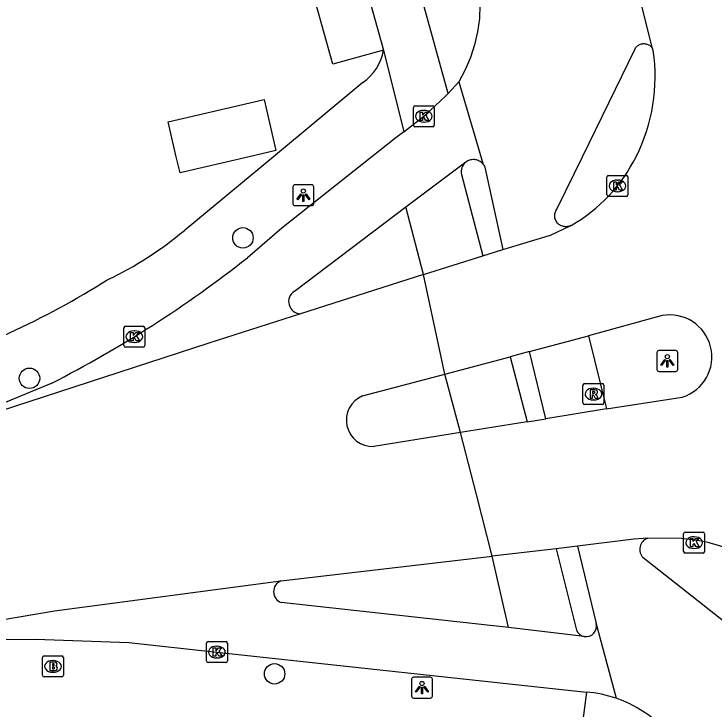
# Model space of a CAD drawing. Extents: x 158038 to 159242, y 380133 to 381214.
# Drawn here: x 159013.53 to 159047.04, y 380973.52 to 381006.83 of the extents above; entities that cross this region are included whole.
import ezdxf

# ---------------------------------------------------------------- set-up
doc = ezdxf.new("R2010")
doc.units = 0
for name, color, linetype in [('IMGEO_Boom', 7, 'Continuous'), ('IMGEO_Brandkraan', 7, 'Continuous'), ('IMGEO_Fietspad_gesloten', 7, 'Continuous'), ('IMGEO_Fietspad_open', 7, 'Continuous'), ('IMGEO_Kolk', 7, 'Continuous'), ('IMGEO_Lichtpunt', 7, 'Continuous'), ('IMGEO_Pand', 7, 'Continuous'), ('IMGEO_Rijbaan_lokaal_gesloten', 7, 'Continuous'), ('IMGEO_Rioolput', 7, 'Continuous'), ('IMGEO_Voetpad_gesloten', 7, 'Continuous'), ('IMGEO_Voetpad_open', 7, 'Continuous')]:
    doc.layers.add(name, color=color, linetype=linetype)

msp = doc.modelspace()

# ---------------------------------------------------------------- linework, layer by layer
at = {"layer": 'IMGEO_Boom'}
for centre in [(159024.488, 380996.115), (159014.269, 380989.392), (159026.003, 380975.245)]:
    msp.add_circle(centre, 0.489, dxfattribs=at)
at = {"layer": 'IMGEO_Brandkraan'}
for p, q in [((159014.891, 380975.177), (159014.891, 380976.029)), ((159014.966, 380976.103), (159015.818, 380976.103)), ((159015.379, 380975.883), (159015.404, 380975.883)), ((159015.892, 380976.029), (159015.892, 380975.177)), ((159015.402, 380975.323), (159015.377, 380975.323)), ((159015.818, 380975.103), (159014.966, 380975.103))]:
    msp.add_line(p, q, dxfattribs=at)
for points in [[(159014.891, 380975.177), (159014.891, 380976.029)], [(159014.966, 380976.103), (159015.818, 380976.103)], [(159015.892, 380976.029), (159015.892, 380975.177)], [(159015.239, 380975.803), (159015.239, 380975.403), (159015.452, 380975.403)], [(159015.47, 380975.803), (159015.239, 380975.803)], [(159015.418, 380975.722), (159015.364, 380975.722), (159015.364, 380975.646)], [(159015.364, 380975.646), (159015.417, 380975.646)], [(159015.426, 380975.57), (159015.364, 380975.57), (159015.364, 380975.489)], [(159015.364, 380975.489), (159015.426, 380975.489)], [(159015.818, 380975.103), (159014.966, 380975.103)]]:
    msp.add_lwpolyline(points, dxfattribs=at)
for centre, radius, start, end in [((159014.968, 380976.027), 0.0765, 91.552, 178.448), ((159014.968, 380976.027), 0.0765, 91.552, 178.448), ((159015.816, 380976.027), 0.0765, 1.552, 88.448), ((159015.816, 380976.027), 0.0765, 1.552, 88.448), ((159015.419, 380975.684), 0.0379, 267.8285, 90.9355), ((159015.427, 380975.529), 0.0404, 269.8759, 90.5077), ((159015.474, 380975.658), 0.145, 59.4692, 91.5367), ((159015.499, 380975.705), 0.0922, 285.5137, 58.1501), ((159015.504, 380975.513), 0.105, 301.3115, 78.989), ((159015.458, 380975.654), 0.251, 268.6676, 293.5347), ((159014.968, 380975.179), 0.0765, 181.552, 268.448), ((159014.968, 380975.179), 0.0765, 181.552, 268.448), ((159015.816, 380975.179), 0.0765, 271.552, 358.448), ((159015.816, 380975.179), 0.0765, 271.552, 358.448)]:
    msp.add_arc(centre, radius, start, end, dxfattribs=at)
for centre, major_axis, ratio, start_param, end_param in [((159015.378, 380975.603), (-0.387, 0.002), 0.722429, 4.712389, 7.853982), ((159015.403, 380975.603), (-0.39, 0.002), 0.717154, 1.570796, 4.712389)]:
    msp.add_ellipse(centre, major_axis=major_axis, ratio=ratio, start_param=start_param, end_param=end_param, dxfattribs=at)
at = {"layer": 'IMGEO_Fietspad_gesloten'}
for points in [[(159014.301, 381085.657), (159015.446, 381081.401), (159018.513, 381070.189), (159023.119, 381054.153), (159026.239, 381042.726), (159030.463, 381027.734), (159035.693, 381008.668), (159035.719, 381008.531), (159035.805, 381007.895), (159035.834, 381007.255), (159035.806, 381006.615), (159035.721, 381005.98), (159035.579, 381005.355), (159035.382, 381004.745), (159035.131, 381004.155), (159034.829, 381003.59)], [(159040.155, 380996.692), (159040.111, 380996.675), (159040.065, 380996.662), (159040.019, 380996.654), (159039.972, 380996.649), (159039.924, 380996.649), (159039.877, 380996.652), (159039.831, 380996.661), (159039.785, 380996.673), (159039.74, 380996.689), (159039.697, 380996.709), (159039.657, 380996.733), (159039.618, 380996.761), (159039.582, 380996.791), (159039.549, 380996.825), (159039.519, 380996.862), (159039.493, 380996.901), (159039.47, 380996.943), (159039.451, 380996.986), (159039.435, 380997.031), (159039.424, 380997.077), (159039.417, 380997.124), (159039.415, 380997.171), (159039.416, 380997.218), (159039.422, 380997.265), (159039.432, 380997.312), (159039.446, 380997.357), (159039.464, 380997.401), (159039.486, 380997.443), (159039.511, 380997.483), (159039.54, 380997.52), (159040.746, 381000), (159043.26, 381005.17), (159043.284, 381005.207), (159043.311, 381005.241), (159043.341, 381005.273), (159043.373, 381005.302), (159043.409, 381005.329), (159043.446, 381005.352), (159043.485, 381005.371), (159043.526, 381005.387), (159043.568, 381005.399), (159043.612, 381005.408), (159043.655, 381005.412), (159043.699, 381005.413), (159043.743, 381005.409), (159043.786, 381005.402), (159043.829, 381005.391), (159043.87, 381005.376), (159043.91, 381005.358), (159043.948, 381005.336), (159043.984, 381005.311), (159044.017, 381005.282), (159044.048, 381005.251), (159044.076, 381005.217), (159044.101, 381005.181)], [(159034.829, 381003.59), (159034.321, 381003.032)], [(159034.829, 381003.59), (159035.997, 380999.634)], [(159032.195, 381001.198), (159033.23, 381002.003), (159034.19, 381002.896), (159034.321, 381003.032)], [(159032.195, 381001.198), (159031.812, 381000.898), (159030.666, 381000), (159026.347, 380996.575), (159024.699, 380995.163)], [(159032.281, 380997.595), (159035.153, 380999.747)], [(159035.153, 380999.747), (159035.165, 380999.756), (159035.208, 380999.787), (159035.253, 380999.813), (159035.3, 380999.835), (159035.349, 380999.852), (159035.4, 380999.866), (159035.451, 380999.874), (159035.503, 380999.878), (159035.555, 380999.878), (159035.607, 380999.872), (159035.658, 380999.863), (159035.708, 380999.848), (159035.757, 380999.829), (159035.804, 380999.806), (159035.848, 380999.779), (159035.89, 380999.748), (159035.929, 380999.713), (159035.965, 380999.675), (159035.997, 380999.634)], [(159035.997, 380999.634), (159036.026, 380999.59), (159036.05, 380999.544), (159036.07, 380999.496), (159036.93, 380995.562)], [(159026.951, 380993.562), (159032.281, 380997.595)], [(159041.038, 380991.422), (159041.889, 380987.927)], [(159038.989, 380987.459), (159038.203, 380990.67)], [(159015.309, 380989.15), (159009.23, 380986.636)]]:
    msp.add_lwpolyline(points, dxfattribs=at)
for centre, radius, start, end in [((158989.422, 381039.914), 56.984, 297.0193, 308.2486), ((159027.259, 380993.066), 0.584, 121.8402, 268.8137)]:
    msp.add_arc(centre, radius, start, end, dxfattribs=at)
at = {"layer": 'IMGEO_Fietspad_open'}
for points in [[(159040.506, 380981.354), (159041.397, 380977.659)], [(159051.767, 380974.405), (159043.654, 380980.797)], [(159037.197, 380977.47), (159026.314, 380978.655)], [(159041.397, 380977.659), (159041.403, 380977.643), (159042.352, 380974.075)], [(159040.82, 380977.034), (159037.197, 380977.47)], [(159004.643, 380976.431), (159010.036, 380976.868), (159014.562, 380976.906), (159019.024, 380976.753), (159023.241, 380976.29), (159040.93, 380974.371)]]:
    msp.add_lwpolyline(points, dxfattribs=at)
for centre, radius, start, end in [((159044.05, 380981.201), 0.566, 107.4089, 225.5492), ((159026.516, 380979.179), 0.561, 113.1045, 248.8786), ((159040.916, 380977.524), 0.499, 258.8729, 15.7007), ((159040.449, 380968.496), 5.894, 71.164, 85.3187), ((159040.451, 380968.505), 5.885, 16.36, 71.1564)]:
    msp.add_arc(centre, radius, start, end, dxfattribs=at)
at = {"layer": 'IMGEO_Kolk'}
for p, q in [((159032.648, 381001.509), (159032.648, 381002.361)), ((159032.723, 381002.435), (159033.575, 381002.435)), ((159033.649, 381002.361), (159033.649, 381001.509)), ((159033.136, 381002.215), (159033.161, 381002.215)), ((159033.575, 381001.435), (159032.723, 381001.435)), ((159033.159, 381001.655), (159033.134, 381001.655)), ((159041.918, 380998.177), (159041.918, 380999.029)), ((159041.993, 380999.103), (159042.845, 380999.103)), ((159042.919, 380999.029), (159042.919, 380998.177)), ((159042.406, 380998.883), (159042.431, 380998.883)), ((159042.429, 380998.323), (159042.404, 380998.323)), ((159042.845, 380998.103), (159041.993, 380998.103)), ((159018.787, 380990.959), (159018.787, 380991.811)), ((159018.862, 380991.885), (159019.714, 380991.885)), ((159019.275, 380991.665), (159019.3, 380991.665)), ((159019.788, 380991.811), (159019.788, 380990.959)), ((159019.298, 380991.105), (159019.273, 380991.105)), ((159019.714, 380990.885), (159018.862, 380990.885)), ((159045.588, 380981.1), (159045.588, 380981.952)), ((159045.663, 380982.026), (159046.515, 380982.026)), ((159046.589, 380981.952), (159046.589, 380981.1)), ((159046.076, 380981.806), (159046.101, 380981.806)), ((159046.099, 380981.246), (159046.074, 380981.246)), ((159046.515, 380981.026), (159045.663, 380981.026)), ((159022.74, 380975.863), (159022.74, 380976.715)), ((159022.815, 380976.789), (159023.667, 380976.789)), ((159023.228, 380976.569), (159023.253, 380976.569)), ((159023.741, 380976.715), (159023.741, 380975.863)), ((159023.251, 380976.009), (159023.226, 380976.009)), ((159023.667, 380975.789), (159022.815, 380975.789))]:
    msp.add_line(p, q, dxfattribs=at)
for points in [[(159032.648, 381001.509), (159032.648, 381002.361)], [(159032.723, 381002.435), (159033.575, 381002.435)], [(159033.649, 381002.361), (159033.649, 381001.509)], [(159032.969, 381002.135), (159033.092, 381002.135), (159033.092, 381001.984), (159033.222, 381002.135), (159033.386, 381002.135), (159033.24, 381001.984), (159033.393, 381001.735), (159033.241, 381001.735), (159033.156, 381001.899), (159033.092, 381001.832), (159033.092, 381001.735), (159032.969, 381001.735), (159032.969, 381002.135)], [(159033.575, 381001.435), (159032.723, 381001.435)], [(159041.918, 380998.177), (159041.918, 380999.029)], [(159041.993, 380999.103), (159042.845, 380999.103)], [(159042.919, 380999.029), (159042.919, 380998.177)], [(159042.239, 380998.803), (159042.362, 380998.803), (159042.362, 380998.652), (159042.492, 380998.803), (159042.656, 380998.803), (159042.51, 380998.652), (159042.663, 380998.403), (159042.511, 380998.403), (159042.426, 380998.567), (159042.362, 380998.5), (159042.362, 380998.403), (159042.239, 380998.403), (159042.239, 380998.803)], [(159042.845, 380998.103), (159041.993, 380998.103)], [(159018.787, 380990.959), (159018.787, 380991.811)], [(159018.862, 380991.885), (159019.714, 380991.885)], [(159019.788, 380991.811), (159019.788, 380990.959)], [(159019.108, 380991.585), (159019.231, 380991.585), (159019.231, 380991.434), (159019.361, 380991.585), (159019.525, 380991.585), (159019.379, 380991.434), (159019.532, 380991.185), (159019.38, 380991.185), (159019.295, 380991.349), (159019.231, 380991.282), (159019.231, 380991.185), (159019.108, 380991.185), (159019.108, 380991.585)], [(159019.714, 380990.885), (159018.862, 380990.885)], [(159045.588, 380981.1), (159045.588, 380981.952)], [(159045.663, 380982.026), (159046.515, 380982.026)], [(159046.589, 380981.952), (159046.589, 380981.1)], [(159045.909, 380981.726), (159046.032, 380981.726), (159046.032, 380981.575), (159046.162, 380981.726), (159046.326, 380981.726), (159046.18, 380981.575), (159046.333, 380981.326), (159046.181, 380981.326), (159046.096, 380981.49), (159046.032, 380981.423), (159046.032, 380981.326), (159045.909, 380981.326), (159045.909, 380981.726)], [(159046.515, 380981.026), (159045.663, 380981.026)], [(159022.74, 380975.863), (159022.74, 380976.715)], [(159022.815, 380976.789), (159023.667, 380976.789)], [(159023.741, 380976.715), (159023.741, 380975.863)], [(159023.061, 380976.489), (159023.184, 380976.489), (159023.184, 380976.338), (159023.314, 380976.489), (159023.478, 380976.489), (159023.332, 380976.338), (159023.485, 380976.089), (159023.333, 380976.089), (159023.248, 380976.253), (159023.184, 380976.186), (159023.184, 380976.089), (159023.061, 380976.089), (159023.061, 380976.489)], [(159023.667, 380975.789), (159022.815, 380975.789)]]:
    msp.add_lwpolyline(points, dxfattribs=at)
for centre, start, end in [((159032.725, 381002.359), 91.552, 178.448), ((159032.725, 381002.359), 91.552, 178.448), ((159033.573, 381002.359), 1.552, 88.448), ((159033.573, 381002.359), 1.552, 88.448), ((159032.725, 381001.511), 181.552, 268.448), ((159032.725, 381001.511), 181.552, 268.448), ((159033.573, 381001.511), 271.552, 358.448), ((159033.573, 381001.511), 271.552, 358.448), ((159041.995, 380999.027), 91.552, 178.448), ((159041.995, 380999.027), 91.552, 178.448), ((159042.843, 380999.027), 1.552, 88.448), ((159042.843, 380999.027), 1.552, 88.448), ((159041.995, 380998.179), 181.552, 268.448), ((159041.995, 380998.179), 181.552, 268.448), ((159042.843, 380998.179), 271.552, 358.448), ((159042.843, 380998.179), 271.552, 358.448), ((159018.864, 380991.809), 91.552, 178.448), ((159018.864, 380991.809), 91.552, 178.448), ((159019.712, 380991.809), 1.552, 88.448), ((159019.712, 380991.809), 1.552, 88.448), ((159018.864, 380990.961), 181.552, 268.448), ((159018.864, 380990.961), 181.552, 268.448), ((159019.712, 380990.961), 271.552, 358.448), ((159019.712, 380990.961), 271.552, 358.448), ((159045.665, 380981.95), 91.552, 178.448), ((159045.665, 380981.95), 91.552, 178.448), ((159046.513, 380981.95), 1.552, 88.448), ((159046.513, 380981.95), 1.552, 88.448), ((159045.665, 380981.102), 181.552, 268.448), ((159045.665, 380981.102), 181.552, 268.448), ((159046.513, 380981.102), 271.552, 358.448), ((159046.513, 380981.102), 271.552, 358.448), ((159022.817, 380976.713), 91.552, 178.448), ((159022.817, 380976.713), 91.552, 178.448), ((159023.665, 380976.713), 1.552, 88.448), ((159023.665, 380976.713), 1.552, 88.448), ((159022.817, 380975.865), 181.552, 268.448), ((159022.817, 380975.865), 181.552, 268.448), ((159023.665, 380975.865), 271.552, 358.448), ((159023.665, 380975.865), 271.552, 358.448)]:
    msp.add_arc(centre, 0.0765, start, end, dxfattribs=at)
for centre, major_axis, ratio, start_param, end_param in [((159033.135, 381001.935), (-0.387, 0.002), 0.722429, 4.712389, 7.853982), ((159033.16, 381001.935), (-0.39, 0.002), 0.717154, 1.570796, 4.712389), ((159042.405, 380998.603), (-0.387, 0.002), 0.722429, 4.712389, 7.853982), ((159042.43, 380998.603), (-0.39, 0.002), 0.717154, 1.570796, 4.712389), ((159019.274, 380991.385), (-0.387, 0.002), 0.722429, 4.712389, 7.853982), ((159019.299, 380991.385), (-0.39, 0.002), 0.717154, 1.570796, 4.712389), ((159046.075, 380981.526), (-0.387, 0.002), 0.722429, 4.712389, 7.853982), ((159046.1, 380981.526), (-0.39, 0.002), 0.717154, 1.570796, 4.712389), ((159023.227, 380976.289), (-0.387, 0.002), 0.722429, 4.712389, 7.853982), ((159023.252, 380976.289), (-0.39, 0.002), 0.717154, 1.570796, 4.712389)]:
    msp.add_ellipse(centre, major_axis=major_axis, ratio=ratio, start_param=start_param, end_param=end_param, dxfattribs=at)
at = {"layer": 'IMGEO_Lichtpunt'}
for p, q in [((159027.785, 380998.654), (159026.977, 380998.654)), ((159027.785, 380998.654), (159026.977, 380998.654)), ((159026.883, 380998.559), (159026.883, 380997.752)), ((159026.883, 380998.559), (159026.883, 380997.752)), ((159027.879, 380997.752), (159027.879, 380998.559)), ((159027.879, 380997.752), (159027.879, 380998.559)), ((159026.977, 380997.658), (159027.785, 380997.658)), ((159026.977, 380997.658), (159027.785, 380997.658)), ((159044.307, 380990.627), (159044.307, 380989.82)), ((159044.307, 380990.627), (159044.307, 380989.82)), ((159045.209, 380990.722), (159044.401, 380990.722)), ((159045.209, 380990.722), (159044.401, 380990.722)), ((159045.303, 380989.82), (159045.303, 380990.627)), ((159045.303, 380989.82), (159045.303, 380990.627)), ((159044.401, 380989.726), (159045.209, 380989.726)), ((159044.401, 380989.726), (159045.209, 380989.726)), ((159032.564, 380974.989), (159032.564, 380974.182)), ((159032.564, 380974.989), (159032.564, 380974.182)), ((159033.466, 380975.084), (159032.658, 380975.084)), ((159033.466, 380975.084), (159032.658, 380975.084)), ((159033.56, 380974.182), (159033.56, 380974.989)), ((159033.56, 380974.182), (159033.56, 380974.989)), ((159032.658, 380974.088), (159033.466, 380974.088)), ((159032.658, 380974.088), (159033.466, 380974.088))]:
    msp.add_line(p, q, dxfattribs=at)
for points in [[(159027.257, 380998.223), (159027.296, 380998.195), (159027.108, 380997.933), (159027.07, 380997.96), (159027.257, 380998.223)], [(159027.359, 380998.175), (159027.406, 380998.175), (159027.406, 380997.853), (159027.359, 380997.853), (159027.359, 380998.175)], [(159027.469, 380998.195), (159027.507, 380998.222), (159027.694, 380997.96), (159027.655, 380997.932), (159027.469, 380998.195)], [(159044.681, 380990.291), (159044.72, 380990.263), (159044.532, 380990.001), (159044.494, 380990.028), (159044.681, 380990.291)], [(159044.893, 380990.263), (159044.931, 380990.29), (159045.118, 380990.028), (159045.079, 380990), (159044.893, 380990.263)], [(159044.783, 380990.243), (159044.83, 380990.243), (159044.83, 380989.921), (159044.783, 380989.921), (159044.783, 380990.243)], [(159032.938, 380974.653), (159032.977, 380974.625), (159032.789, 380974.363), (159032.751, 380974.39), (159032.938, 380974.653)], [(159033.04, 380974.605), (159033.087, 380974.605), (159033.087, 380974.283), (159033.04, 380974.283), (159033.04, 380974.605)], [(159033.15, 380974.625), (159033.188, 380974.652), (159033.375, 380974.39), (159033.336, 380974.362), (159033.15, 380974.625)]]:
    msp.add_lwpolyline(points, dxfattribs=at)
for centre in [(159027.382, 380998.357), (159044.806, 380990.425), (159033.063, 380974.787)]:
    msp.add_circle(centre, 0.0994, dxfattribs=at)
for centre, start, end in [((159026.977, 380998.559), 90, 180), ((159026.977, 380998.559), 90, 180), ((159027.785, 380998.559), 0, 90), ((159027.785, 380998.559), 0, 90), ((159026.977, 380997.752), 180, 270), ((159026.977, 380997.752), 180, 270), ((159027.785, 380997.752), 270, 0), ((159027.785, 380997.752), 270, 360), ((159044.401, 380990.627), 90, 180), ((159044.401, 380990.627), 90, 180), ((159045.209, 380990.627), 0, 90), ((159045.209, 380990.627), 0, 90), ((159044.401, 380989.82), 180, 270), ((159044.401, 380989.82), 180, 270), ((159045.209, 380989.82), 270, 0), ((159045.209, 380989.82), 270, 360), ((159032.658, 380974.989), 90, 180), ((159032.658, 380974.989), 90, 180), ((159033.466, 380974.989), 0, 90), ((159033.466, 380974.989), 0, 90), ((159032.658, 380974.182), 180, 270), ((159032.658, 380974.182), 180, 270), ((159033.466, 380974.182), 270, 0), ((159033.466, 380974.182), 270, 360)]:
    msp.add_arc(centre, 0.0946, start, end, dxfattribs=at)
at = {"layer": 'IMGEO_Pand'}
for points in [[(159031.217, 381005.096), (159028.792, 381004.423), (159027.551, 381008.9), (159029.976, 381009.573)], [(159029.976, 381009.573), (159031.217, 381005.096)], [(159025.499, 381002.739), (159026.066, 381000.299), (159024.781, 381000), (159021.476, 380999.231), (159021.297, 381000), (159020.909, 381001.673), (159025.499, 381002.739)]]:
    msp.add_lwpolyline(points, dxfattribs=at)
at = {"layer": 'IMGEO_Rijbaan_lokaal_gesloten'}
for points in [[(159044.101, 381005.181), (159043.507, 381007.536), (159043.245, 381008.502)], [(159044.13, 381005.082), (159044.101, 381005.181)], [(159036.93, 380995.562), (159039.213, 380996.251), (159040.155, 380996.692)], [(159040.155, 380996.692), (159040.203, 380996.715)], [(159035.975, 380995.258), (159036.93, 380995.562)], [(159033.136, 380994.355), (159035.975, 380995.258)], [(159033.136, 380994.355), (159027.247, 380992.482)], [(159034.154, 380989.597), (159033.136, 380994.355)], [(159027.247, 380992.482), (159022.848, 380991.082), (159009.23, 380986.636)], [(159044.552, 380992.395), (159041.038, 380991.422)], [(159038.203, 380990.67), (159041.038, 380991.422)], [(159038.203, 380990.67), (159037.289, 380990.428)], [(159034.154, 380989.597), (159037.289, 380990.428)], [(159030.213, 380988.552), (159034.154, 380989.597)], [(159041.889, 380987.927), (159045.522, 380988.489)], [(159041.889, 380987.927), (159038.989, 380987.459)], [(159038.095, 380987.314), (159034.911, 380986.8)], [(159038.095, 380987.314), (159038.989, 380987.459)], [(159034.911, 380986.8), (159030.747, 380986.128)], [(159036.414, 380980.874), (159035.663, 380983.837), (159034.911, 380986.8)], [(159043.881, 380981.741), (159043.208, 380981.689), (159040.506, 380981.354)], [(159046.458, 380981.594), (159045.492, 380981.724), (159043.881, 380981.741)], [(159039.477, 380981.233), (159036.414, 380980.874)], [(159040.506, 380981.354), (159039.477, 380981.233)], [(159026.296, 380979.695), (159026.439, 380979.714), (159036.414, 380980.874)], [(159004.643, 380976.431), (159015.472, 380978.26), (159026.296, 380979.695)]]:
    msp.add_lwpolyline(points, dxfattribs=at)
for centre, radius, start, end in [((159035.774, 381003.828), 8.45, 333.0647, 8.5376), ((159036.432, 381003.387), 7.664, 299.4731, 333.7724), ((159044.921, 380990.413), 2.016, 287.3589, 100.5341), ((159030.699, 380987.388), 1.261, 112.6472, 272.2001), ((159043.824, 380969.869), 12.017, 32.8458, 77.3394)]:
    msp.add_arc(centre, radius, start, end, dxfattribs=at)
at = {"layer": 'IMGEO_Rioolput'}
for p, q in [((159040.768, 380988.212), (159040.768, 380989.064)), ((159040.843, 380989.138), (159041.695, 380989.138)), ((159041.769, 380989.064), (159041.769, 380988.212)), ((159041.256, 380988.918), (159041.281, 380988.918)), ((159041.279, 380988.358), (159041.254, 380988.358)), ((159041.695, 380988.138), (159040.843, 380988.138))]:
    msp.add_line(p, q, dxfattribs=at)
for points in [[(159040.768, 380988.212), (159040.768, 380989.064)], [(159040.843, 380989.138), (159041.695, 380989.138)], [(159041.769, 380989.064), (159041.769, 380988.212)], [(159041.357, 380988.836), (159041.105, 380988.838), (159041.105, 380988.438)], [(159041.105, 380988.438), (159041.229, 380988.438), (159041.229, 380988.6), (159041.24, 380988.6)], [(159041.283, 380988.757), (159041.229, 380988.757), (159041.229, 380988.676)], [(159041.229, 380988.676), (159041.281, 380988.676)], [(159041.287, 380988.571), (159041.358, 380988.438), (159041.498, 380988.438), (159041.433, 380988.564)], [(159041.695, 380988.138), (159040.843, 380988.138)]]:
    msp.add_lwpolyline(points, dxfattribs=at)
for centre, radius, start, end in [((159040.845, 380989.062), 0.0765, 91.552, 178.448), ((159040.845, 380989.062), 0.0765, 91.552, 178.448), ((159041.693, 380989.062), 0.0765, 1.552, 88.448), ((159041.693, 380989.062), 0.0765, 1.552, 88.448), ((159041.239, 380988.547), 0.0533, 26.0293, 88.6989), ((159041.265, 380988.865), 0.19, 274.7715, 282.9687), ((159041.289, 380988.661), 0.0964, 77.0061, 93.1865), ((159041.303, 380988.718), 0.0378, 276.6634, 79.6772), ((159041.356, 380988.726), 0.109, 350.3612, 89.416), ((159041.354, 380988.726), 0.112, 277.5842, 350.9817), ((159041.338, 380988.511), 0.108, 29.5134, 73.7905), ((159040.845, 380988.214), 0.0765, 181.552, 268.448), ((159040.845, 380988.214), 0.0765, 181.552, 268.448), ((159041.693, 380988.214), 0.0765, 271.552, 358.448), ((159041.693, 380988.214), 0.0765, 271.552, 358.448)]:
    msp.add_arc(centre, radius, start, end, dxfattribs=at)
for centre, major_axis, ratio, start_param, end_param in [((159041.255, 380988.638), (-0.387, 0.002), 0.722429, 4.712389, 7.853982), ((159041.28, 380988.638), (-0.39, 0.002), 0.717154, 1.570796, 4.712389)]:
    msp.add_ellipse(centre, major_axis=major_axis, ratio=ratio, start_param=start_param, end_param=end_param, dxfattribs=at)
at = {"layer": 'IMGEO_Voetpad_gesloten'}
for points in [[(159034.959, 380999.152), (159035.975, 380995.258)], [(159033.136, 380994.355), (159032.281, 380997.595)], [(159037.289, 380990.428), (159038.095, 380987.314)], [(159034.911, 380986.8), (159034.154, 380989.597)], [(159039.477, 380981.233), (159040.455, 380977.334)], [(159037.197, 380977.47), (159036.414, 380980.874)]]:
    msp.add_lwpolyline(points, dxfattribs=at)
for centre, radius, start, end in [((159035.521, 380999.298), 0.581, 129.3257, 194.5571), ((159040.921, 380977.529), 0.506, 202.7306, 258.4346)]:
    msp.add_arc(centre, radius, start, end, dxfattribs=at)
at = {"layer": 'IMGEO_Voetpad_open'}
for points in [[(159034.321, 381003.032), (159021.505, 381049.379), (159013.102, 381079.681), (159011.735, 381084.637), (159014.301, 381085.657)], [(159031.217, 381005.096), (159032.195, 381001.198)], [(159030.223, 381003.545), (159025.943, 381000), (159021.667, 380996.458)], [(159040.93, 380974.371), (159040.493, 380970.933)]]:
    msp.add_lwpolyline(points, dxfattribs=at)
for centre, radius, start, end in [((159028.897, 381005.489), 2.353, 304.298, 350.3923), ((159010.593, 381009.68), 17.247, 295.5232, 309.9489), ((158994.876, 381031.222), 43.735, 287.9056, 301.9573)]:
    msp.add_arc(centre, radius, start, end, dxfattribs=at)

doc.saveas('drawing.dxf')
